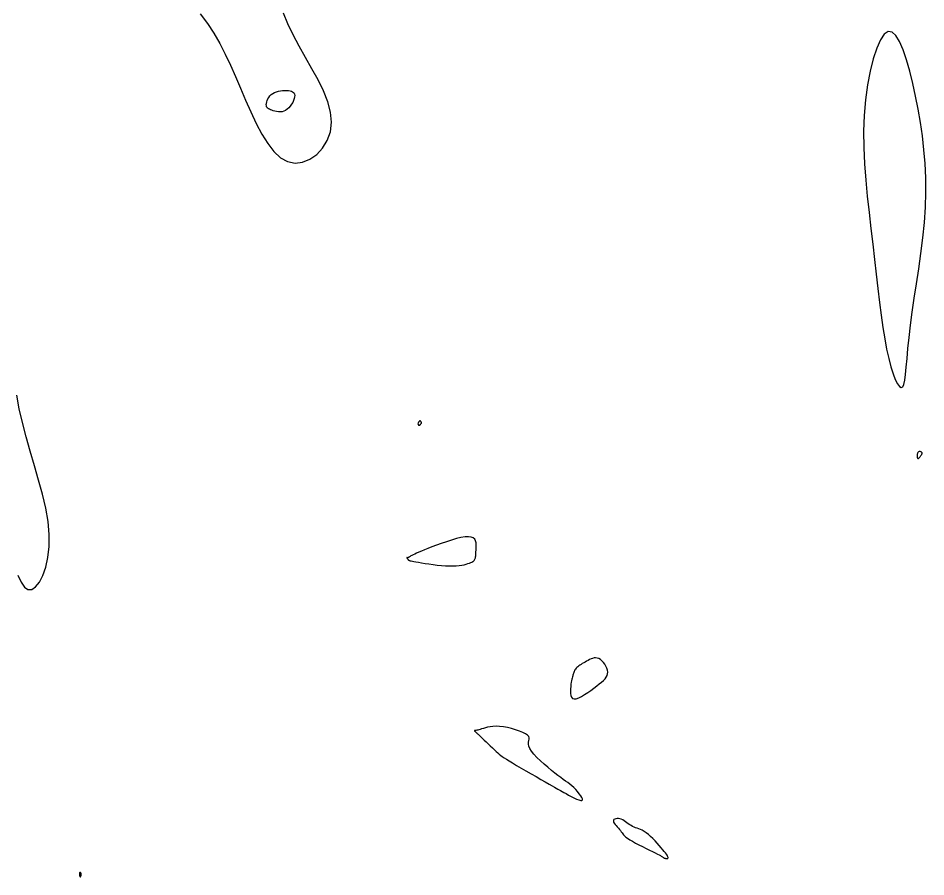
# Model space of a CAD drawing. Extents: x 3040093 to 3056816, y 408076 to 509144.
# Drawn here: x 3046893.6 to 3046955, y 435765.7 to 435823.7 of the extents above; entities that cross this region are included whole.
import ezdxf

# ---------------------------------------------------------------- set-up
doc = ezdxf.new("R2010")
doc.units = 0
doc.layers.add('V-CHAN-CONT-EL17', color=7, linetype='Continuous')

msp = doc.modelspace()

# ---------------------------------------------------------------- linework, layer by layer
at = {"layer": 'V-CHAN-CONT-EL17'}
for points in [[(3046905.931, 435824.016), (3046906.41, 435823.374), (3046906.844, 435822.706), (3046907.244, 435822.011), (3046907.616, 435821.291), (3046907.97, 435820.548), (3046908.312, 435819.782), (3046908.652, 435818.994), (3046908.996, 435818.189), (3046909.35, 435817.389), (3046909.715, 435816.616), (3046910.096, 435815.896), (3046910.495, 435815.254), (3046910.916, 435814.712), (3046911.363, 435814.297), (3046911.838, 435814.032), (3046912.34, 435813.935), (3046912.851, 435813.995), (3046913.347, 435814.195), (3046913.807, 435814.518), (3046914.206, 435814.946), (3046914.522, 435815.462), (3046914.731, 435816.049), (3046914.811, 435816.689), (3046914.747, 435817.368), (3046914.556, 435818.076), (3046914.265, 435818.807), (3046913.9, 435819.556), (3046913.486, 435820.316), (3046913.049, 435821.081), (3046912.616, 435821.845), (3046912.212, 435822.601), (3046911.858, 435823.344), (3046911.551, 435824.078)], [(3046893.584, 435786.06), (3046893.808, 435785.588), (3046894.035, 435785.262), (3046894.275, 435785.097), (3046894.532, 435785.105), (3046894.795, 435785.276), (3046895.051, 435785.594), (3046895.285, 435786.042), (3046895.483, 435786.606), (3046895.631, 435787.268), (3046895.714, 435788.013), (3046895.718, 435788.825), (3046895.635, 435789.689), (3046895.475, 435790.594), (3046895.257, 435791.532), (3046894.998, 435792.493), (3046894.716, 435793.467), (3046894.427, 435794.446), (3046894.148, 435795.42), (3046893.898, 435796.38), (3046893.689, 435797.319), (3046893.515, 435798.235)]]:
    msp.add_lwpolyline(points, dxfattribs=at)
for points in [[(3046954.088, 435803.848), (3046954.228, 435804.789), (3046954.379, 435805.773), (3046954.53, 435806.789), (3046954.675, 435807.824), (3046954.803, 435808.869), (3046954.907, 435809.911), (3046954.977, 435810.941), (3046955.008, 435811.948), (3046955, 435812.932), (3046954.956, 435813.895), (3046954.879, 435814.838), (3046954.774, 435815.765), (3046954.643, 435816.675), (3046954.489, 435817.571), (3046954.315, 435818.455), (3046954.125, 435819.324), (3046953.921, 435820.155), (3046953.703, 435820.921), (3046953.473, 435821.595), (3046953.233, 435822.15), (3046952.984, 435822.559), (3046952.727, 435822.794), (3046952.465, 435822.83), (3046952.199, 435822.646), (3046951.935, 435822.261), (3046951.683, 435821.699), (3046951.448, 435820.988), (3046951.238, 435820.153), (3046951.061, 435819.219), (3046950.925, 435818.213), (3046950.836, 435817.16), (3046950.8, 435816.084), (3046950.812, 435814.992), (3046950.862, 435813.891), (3046950.944, 435812.786), (3046951.05, 435811.684), (3046951.17, 435810.59), (3046951.298, 435809.509), (3046951.425, 435808.449), (3046951.545, 435807.413), (3046951.659, 435806.409), (3046951.769, 435805.441), (3046951.878, 435804.515), (3046951.989, 435803.637), (3046952.103, 435802.812), (3046952.224, 435802.046), (3046952.354, 435801.344), (3046952.495, 435800.711), (3046952.643, 435800.156), (3046952.794, 435799.683), (3046952.944, 435799.301), (3046953.088, 435799.014), (3046953.222, 435798.832), (3046953.341, 435798.759), (3046953.442, 435798.802), (3046953.522, 435798.967), (3046953.585, 435799.248), (3046953.638, 435799.637), (3046953.686, 435800.128), (3046953.737, 435800.713), (3046953.797, 435801.385), (3046953.872, 435802.136), (3046953.967, 435802.96)], [(3046910.404, 435817.97), (3046910.425, 435818.065), (3046910.458, 435818.165), (3046910.504, 435818.268), (3046910.564, 435818.37), (3046910.638, 435818.468), (3046910.727, 435818.558), (3046910.83, 435818.637), (3046910.948, 435818.702), (3046911.078, 435818.754), (3046911.215, 435818.794), (3046911.356, 435818.821), (3046911.499, 435818.839), (3046911.638, 435818.846), (3046911.77, 435818.844), (3046911.892, 435818.835), (3046912.001, 435818.818), (3046912.095, 435818.793), (3046912.174, 435818.759), (3046912.237, 435818.714), (3046912.283, 435818.658), (3046912.312, 435818.588), (3046912.323, 435818.505), (3046912.315, 435818.407), (3046912.288, 435818.294), (3046912.244, 435818.169), (3046912.183, 435818.039), (3046912.109, 435817.909), (3046912.022, 435817.784), (3046911.924, 435817.668), (3046911.817, 435817.568), (3046911.703, 435817.489), (3046911.583, 435817.435), (3046911.46, 435817.403), (3046911.336, 435817.39), (3046911.212, 435817.393), (3046911.091, 435817.409), (3046910.976, 435817.434), (3046910.867, 435817.465), (3046910.769, 435817.499), (3046910.681, 435817.532), (3046910.605, 435817.567), (3046910.54, 435817.604), (3046910.488, 435817.645), (3046910.447, 435817.692), (3046910.418, 435817.746), (3046910.402, 435817.81), (3046910.397, 435817.884)], [(3046920.744, 435796.2), (3046920.762, 435796.208), (3046920.78, 435796.219), (3046920.798, 435796.233), (3046920.816, 435796.249), (3046920.832, 435796.266), (3046920.847, 435796.282), (3046920.86, 435796.298), (3046920.87, 435796.312), (3046920.879, 435796.324), (3046920.885, 435796.335), (3046920.889, 435796.346), (3046920.891, 435796.357), (3046920.891, 435796.369), (3046920.888, 435796.382), (3046920.884, 435796.397), (3046920.879, 435796.414), (3046920.871, 435796.432), (3046920.861, 435796.45), (3046920.85, 435796.467), (3046920.837, 435796.481), (3046920.823, 435796.492), (3046920.807, 435796.499), (3046920.789, 435796.499), (3046920.77, 435796.492), (3046920.751, 435796.48), (3046920.731, 435796.462), (3046920.712, 435796.44), (3046920.695, 435796.416), (3046920.681, 435796.389), (3046920.669, 435796.361), (3046920.661, 435796.333), (3046920.658, 435796.306), (3046920.659, 435796.281), (3046920.664, 435796.258), (3046920.672, 435796.238), (3046920.682, 435796.221), (3046920.695, 435796.209), (3046920.71, 435796.201), (3046920.727, 435796.198)], [(3046954.746, 435794.362), (3046954.725, 435794.385), (3046954.697, 435794.403), (3046954.663, 435794.416), (3046954.627, 435794.423), (3046954.59, 435794.424), (3046954.553, 435794.418), (3046954.521, 435794.404), (3046954.494, 435794.383), (3046954.472, 435794.357), (3046954.454, 435794.325), (3046954.441, 435794.291), (3046954.43, 435794.256), (3046954.423, 435794.221), (3046954.418, 435794.188), (3046954.414, 435794.158), (3046954.412, 435794.133), (3046954.41, 435794.113), (3046954.41, 435794.096), (3046954.411, 435794.081), (3046954.412, 435794.069), (3046954.414, 435794.057), (3046954.418, 435794.046), (3046954.422, 435794.035), (3046954.427, 435794.022), (3046954.432, 435794.009), (3046954.439, 435793.995), (3046954.445, 435793.983), (3046954.453, 435793.971), (3046954.46, 435793.961), (3046954.469, 435793.954), (3046954.477, 435793.95), (3046954.486, 435793.949), (3046954.495, 435793.952), (3046954.505, 435793.959), (3046954.517, 435793.97), (3046954.532, 435793.985), (3046954.549, 435794.004), (3046954.568, 435794.027), (3046954.592, 435794.054), (3046954.619, 435794.085), (3046954.649, 435794.12), (3046954.678, 435794.156), (3046954.705, 435794.194), (3046954.729, 435794.231), (3046954.747, 435794.268), (3046954.757, 435794.303), (3046954.757, 435794.334)], [(3046920.062, 435787.065), (3046920.092, 435787.055), (3046920.136, 435787.043), (3046920.197, 435787.029), (3046920.279, 435787.012), (3046920.386, 435786.991), (3046920.523, 435786.967), (3046920.694, 435786.937), (3046920.902, 435786.902), (3046921.14, 435786.864), (3046921.401, 435786.824), (3046921.677, 435786.786), (3046921.961, 435786.752), (3046922.245, 435786.722), (3046922.522, 435786.701), (3046922.784, 435786.689), (3046923.025, 435786.689), (3046923.243, 435786.7), (3046923.441, 435786.719), (3046923.618, 435786.744), (3046923.776, 435786.775), (3046923.916, 435786.81), (3046924.037, 435786.846), (3046924.142, 435786.881), (3046924.231, 435786.916), (3046924.304, 435786.949), (3046924.365, 435786.982), (3046924.414, 435787.017), (3046924.454, 435787.054), (3046924.484, 435787.094), (3046924.508, 435787.138), (3046924.527, 435787.187), (3046924.542, 435787.243), (3046924.553, 435787.306), (3046924.562, 435787.376), (3046924.57, 435787.455), (3046924.576, 435787.543), (3046924.581, 435787.64), (3046924.587, 435787.748), (3046924.593, 435787.866), (3046924.599, 435787.995), (3046924.599, 435788.128), (3046924.586, 435788.26), (3046924.553, 435788.384), (3046924.494, 435788.494), (3046924.4, 435788.582), (3046924.264, 435788.642), (3046924.081, 435788.668), (3046923.845, 435788.656), (3046923.565, 435788.609), (3046923.252, 435788.534), (3046922.919, 435788.438), (3046922.576, 435788.327), (3046922.234, 435788.209), (3046921.905, 435788.088), (3046921.602, 435787.973), (3046921.331, 435787.868), (3046921.095, 435787.774), (3046920.889, 435787.69), (3046920.713, 435787.616), (3046920.563, 435787.551), (3046920.437, 435787.494), (3046920.332, 435787.444), (3046920.247, 435787.401), (3046920.179, 435787.365), (3046920.125, 435787.334), (3046920.084, 435787.308), (3046920.053, 435787.288), (3046920.029, 435787.272), (3046920.012, 435787.26), (3046919.997, 435787.252), (3046919.984, 435787.247), (3046919.97, 435787.245), (3046919.956, 435787.245), (3046919.941, 435787.246), (3046919.928, 435787.248), (3046919.916, 435787.25), (3046919.907, 435787.251), (3046919.9, 435787.25), (3046919.897, 435787.246), (3046919.898, 435787.239), (3046919.902, 435787.23), (3046919.909, 435787.219), (3046919.918, 435787.206), (3046919.929, 435787.192), (3046919.939, 435787.177), (3046919.95, 435787.163), (3046919.96, 435787.15), (3046919.968, 435787.138), (3046919.975, 435787.127), (3046919.982, 435787.117), (3046919.989, 435787.108), (3046919.998, 435787.099), (3046920.009, 435787.091), (3046920.022, 435787.082), (3046920.039, 435787.074)], [(3046931.36, 435777.714), (3046931.528, 435777.772), (3046931.719, 435777.865), (3046931.924, 435777.986), (3046932.137, 435778.126), (3046932.35, 435778.277), (3046932.557, 435778.43), (3046932.75, 435778.577), (3046932.923, 435778.711), (3046933.074, 435778.835), (3046933.204, 435778.95), (3046933.31, 435779.06), (3046933.392, 435779.168), (3046933.451, 435779.277), (3046933.484, 435779.39), (3046933.491, 435779.51), (3046933.473, 435779.638), (3046933.431, 435779.773), (3046933.37, 435779.907), (3046933.293, 435780.037), (3046933.203, 435780.159), (3046933.103, 435780.266), (3046932.998, 435780.355), (3046932.89, 435780.42), (3046932.782, 435780.458), (3046932.675, 435780.472), (3046932.569, 435780.465), (3046932.464, 435780.441), (3046932.36, 435780.403), (3046932.258, 435780.356), (3046932.157, 435780.303), (3046932.057, 435780.247), (3046931.96, 435780.192), (3046931.865, 435780.138), (3046931.773, 435780.086), (3046931.687, 435780.033), (3046931.605, 435779.981), (3046931.53, 435779.929), (3046931.463, 435779.876), (3046931.403, 435779.822), (3046931.352, 435779.768), (3046931.31, 435779.713), (3046931.274, 435779.656), (3046931.244, 435779.6), (3046931.219, 435779.542), (3046931.197, 435779.485), (3046931.177, 435779.427), (3046931.158, 435779.369), (3046931.14, 435779.311), (3046931.121, 435779.25), (3046931.102, 435779.184), (3046931.083, 435779.111), (3046931.064, 435779.027), (3046931.045, 435778.931), (3046931.025, 435778.819), (3046931.005, 435778.69), (3046930.985, 435778.542), (3046930.97, 435778.383), (3046930.963, 435778.222), (3046930.969, 435778.067), (3046930.994, 435777.929), (3046931.041, 435777.815), (3046931.115, 435777.736), (3046931.22, 435777.7)], [(3046924.63, 435775.398), (3046924.647, 435775.384), (3046924.667, 435775.367), (3046924.693, 435775.344), (3046924.727, 435775.312), (3046924.774, 435775.268), (3046924.836, 435775.208), (3046924.917, 435775.13), (3046925.018, 435775.032), (3046925.137, 435774.918), (3046925.268, 435774.791), (3046925.407, 435774.658), (3046925.549, 435774.522), (3046925.689, 435774.389), (3046925.822, 435774.263), (3046925.944, 435774.149), (3046926.052, 435774.051), (3046926.152, 435773.963), (3046926.252, 435773.881), (3046926.361, 435773.8), (3046926.487, 435773.713), (3046926.637, 435773.615), (3046926.821, 435773.502), (3046927.047, 435773.367), (3046927.319, 435773.206), (3046927.628, 435773.026), (3046927.961, 435772.834), (3046928.304, 435772.636), (3046928.645, 435772.44), (3046928.97, 435772.254), (3046929.267, 435772.085), (3046929.522, 435771.94), (3046929.725, 435771.824), (3046929.885, 435771.733), (3046930.011, 435771.662), (3046930.115, 435771.603), (3046930.208, 435771.551), (3046930.299, 435771.5), (3046930.4, 435771.444), (3046930.522, 435771.376), (3046930.672, 435771.293), (3046930.843, 435771.199), (3046931.026, 435771.102), (3046931.209, 435771.01), (3046931.383, 435770.929), (3046931.538, 435770.867), (3046931.663, 435770.832), (3046931.748, 435770.83), (3046931.786, 435770.867), (3046931.78, 435770.938), (3046931.738, 435771.037), (3046931.664, 435771.155), (3046931.567, 435771.288), (3046931.451, 435771.427), (3046931.325, 435771.566), (3046931.193, 435771.698), (3046931.062, 435771.818), (3046930.929, 435771.93), (3046930.791, 435772.037), (3046930.645, 435772.145), (3046930.488, 435772.258), (3046930.316, 435772.383), (3046930.126, 435772.523), (3046929.914, 435772.684), (3046929.681, 435772.868), (3046929.433, 435773.072), (3046929.181, 435773.288), (3046928.936, 435773.511), (3046928.707, 435773.734), (3046928.504, 435773.951), (3046928.339, 435774.156), (3046928.221, 435774.341), (3046928.156, 435774.503), (3046928.134, 435774.644), (3046928.14, 435774.767), (3046928.159, 435774.876), (3046928.176, 435774.974), (3046928.176, 435775.066), (3046928.144, 435775.156), (3046928.065, 435775.246), (3046927.929, 435775.339), (3046927.743, 435775.434), (3046927.516, 435775.527), (3046927.261, 435775.614), (3046926.989, 435775.692), (3046926.709, 435775.758), (3046926.433, 435775.808), (3046926.172, 435775.84), (3046925.935, 435775.85), (3046925.723, 435775.842), (3046925.532, 435775.82), (3046925.363, 435775.787), (3046925.213, 435775.748), (3046925.08, 435775.707), (3046924.964, 435775.667), (3046924.861, 435775.633), (3046924.772, 435775.607), (3046924.695, 435775.59), (3046924.63, 435775.578), (3046924.576, 435775.571), (3046924.534, 435775.566), (3046924.503, 435775.562), (3046924.483, 435775.557), (3046924.474, 435775.55), (3046924.474, 435775.538), (3046924.483, 435775.523), (3046924.498, 435775.506), (3046924.518, 435775.487), (3046924.542, 435775.467), (3046924.566, 435775.447), (3046924.59, 435775.429), (3046924.612, 435775.412)], [(3046937.399, 435766.911), (3046937.432, 435766.905), (3046937.464, 435766.902), (3046937.496, 435766.902), (3046937.524, 435766.906), (3046937.547, 435766.915), (3046937.564, 435766.93), (3046937.574, 435766.951), (3046937.573, 435766.98), (3046937.562, 435767.017), (3046937.54, 435767.064), (3046937.505, 435767.123), (3046937.456, 435767.194), (3046937.393, 435767.28), (3046937.314, 435767.381), (3046937.218, 435767.499), (3046937.105, 435767.635), (3046936.978, 435767.783), (3046936.84, 435767.939), (3046936.694, 435768.097), (3046936.543, 435768.253), (3046936.391, 435768.4), (3046936.241, 435768.533), (3046936.096, 435768.648), (3046935.959, 435768.74), (3046935.829, 435768.812), (3046935.706, 435768.869), (3046935.589, 435768.915), (3046935.478, 435768.954), (3046935.371, 435768.99), (3046935.269, 435769.029), (3046935.169, 435769.075), (3046935.072, 435769.13), (3046934.977, 435769.192), (3046934.883, 435769.26), (3046934.79, 435769.328), (3046934.697, 435769.396), (3046934.603, 435769.458), (3046934.508, 435769.512), (3046934.411, 435769.556), (3046934.312, 435769.585), (3046934.215, 435769.601), (3046934.122, 435769.604), (3046934.039, 435769.594), (3046933.968, 435769.572), (3046933.914, 435769.537), (3046933.88, 435769.492), (3046933.871, 435769.436), (3046933.888, 435769.37), (3046933.927, 435769.295), (3046933.985, 435769.214), (3046934.055, 435769.13), (3046934.132, 435769.043), (3046934.211, 435768.957), (3046934.287, 435768.872), (3046934.355, 435768.792), (3046934.411, 435768.718), (3046934.461, 435768.648), (3046934.51, 435768.579), (3046934.565, 435768.51), (3046934.633, 435768.438), (3046934.72, 435768.36), (3046934.833, 435768.274), (3046934.979, 435768.178), (3046935.161, 435768.07), (3046935.372, 435767.954), (3046935.603, 435767.832), (3046935.844, 435767.71), (3046936.085, 435767.589), (3046936.316, 435767.475), (3046936.528, 435767.371), (3046936.711, 435767.281), (3046936.858, 435767.208), (3046936.972, 435767.15), (3046937.056, 435767.105), (3046937.116, 435767.071), (3046937.157, 435767.046), (3046937.185, 435767.028), (3046937.202, 435767.014), (3046937.216, 435767.002), (3046937.229, 435766.99), (3046937.243, 435766.979), (3046937.259, 435766.968), (3046937.276, 435766.957), (3046937.295, 435766.946), (3046937.317, 435766.936), (3046937.341, 435766.927), (3046937.369, 435766.918)], [(3046897.832, 435765.671), (3046897.841, 435765.682), (3046897.849, 435765.698), (3046897.856, 435765.717), (3046897.862, 435765.739), (3046897.868, 435765.761), (3046897.873, 435765.784), (3046897.876, 435765.805), (3046897.879, 435765.823), (3046897.881, 435765.839), (3046897.881, 435765.853), (3046897.882, 435765.864), (3046897.881, 435765.874), (3046897.88, 435765.883), (3046897.879, 435765.89), (3046897.877, 435765.896), (3046897.875, 435765.902), (3046897.872, 435765.906), (3046897.87, 435765.911), (3046897.866, 435765.915), (3046897.862, 435765.919), (3046897.858, 435765.924), (3046897.852, 435765.929), (3046897.846, 435765.935), (3046897.839, 435765.941), (3046897.831, 435765.948), (3046897.823, 435765.954), (3046897.814, 435765.96), (3046897.806, 435765.965), (3046897.799, 435765.968), (3046897.792, 435765.97), (3046897.786, 435765.969), (3046897.781, 435765.965), (3046897.778, 435765.959), (3046897.776, 435765.951), (3046897.774, 435765.941), (3046897.772, 435765.93), (3046897.771, 435765.918), (3046897.769, 435765.906), (3046897.767, 435765.894), (3046897.765, 435765.882), (3046897.762, 435765.871), (3046897.759, 435765.859), (3046897.757, 435765.847), (3046897.755, 435765.834), (3046897.755, 435765.82), (3046897.755, 435765.804), (3046897.758, 435765.787), (3046897.762, 435765.767), (3046897.768, 435765.746), (3046897.776, 435765.725), (3046897.785, 435765.706), (3046897.794, 435765.689), (3046897.804, 435765.676), (3046897.814, 435765.668), (3046897.823, 435765.666)]]:
    msp.add_lwpolyline(points, close=True, dxfattribs=at)

doc.saveas('drawing.dxf')
